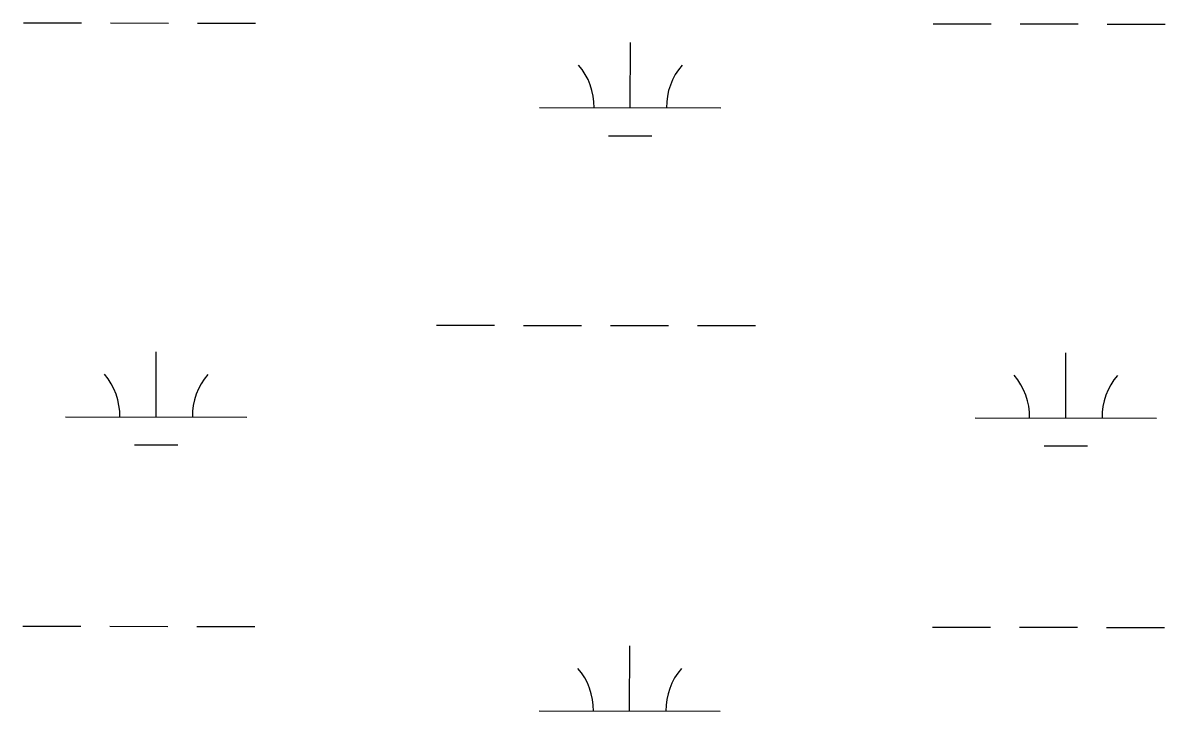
# Model space of a CAD drawing. Extents: x 3148686 to 3186545, y 916144 to 941516.
# Drawn here: x 3162048 to 3162678, y 925580 to 925960 of the extents above; entities that cross this region are included whole.
import ezdxf

# ---------------------------------------------------------------- set-up
doc = ezdxf.new("R2010")
doc.units = 0
doc.layers.add('V-WETL-SWMP', color=7, linetype='Continuous')

msp = doc.modelspace()

# ---------------------------------------------------------------- linework, layer by layer
at = {"layer": 'V-WETL-SWMP'}
for p, q in [((3162048.1, 925959.65), (3162080.1, 925959.62)), ((3162096.1, 925959.6), (3162128.1, 925959.57)), ((3162144.1, 925959.55), (3162176.1, 925959.52)), ((3162550.01, 925959.12), (3162582.01, 925959.09)), ((3162598.01, 925959.07), (3162630.01, 925959.04)), ((3162646.01, 925959.02), (3162678.01, 925958.99)), ((3162382.9, 925912.87), (3162382.94, 925948.87)), ((3162332.9, 925912.92), (3162432.9, 925912.82)), ((3162370.88, 925897.45), (3162394.88, 925897.43)), ((3162275.93, 925792.91), (3162307.93, 925792.88)), ((3162323.93, 925792.86), (3162355.93, 925792.83)), ((3162371.93, 925792.81), (3162403.93, 925792.78)), ((3162419.93, 925792.76), (3162451.93, 925792.73)), ((3162121.28, 925742.33), (3162121.32, 925778.33)), ((3162623.19, 925741.8), (3162623.23, 925777.8)), ((3162071.28, 925742.39), (3162171.28, 925742.28)), ((3162573.19, 925741.86), (3162673.19, 925741.75)), ((3162109.27, 925726.91), (3162133.27, 925726.89)), ((3162611.17, 925726.39), (3162635.17, 925726.36)), ((3162047.75, 925626.98), (3162079.75, 925626.94)), ((3162095.75, 925626.93), (3162127.75, 925626.89)), ((3162143.75, 925626.88), (3162175.75, 925626.84)), ((3162549.66, 925626.45), (3162581.66, 925626.42)), ((3162597.66, 925626.4), (3162629.66, 925626.37)), ((3162645.66, 925626.35), (3162677.66, 925626.31)), ((3162382.55, 925580.2), (3162382.59, 925616.2)), ((3162332.55, 925580.25), (3162432.55, 925580.14))]:
    msp.add_line(p, q, dxfattribs=at)
for centre, start, end in [((3162327.66, 925913.4), 359.16781, 40.71147), ((3162438.14, 925913.29), 139.1678, 180.71146), ((3162066.04, 925742.87), 359.16781, 40.71147), ((3162176.53, 925742.75), 139.1678, 180.71146), ((3162567.95, 925742.34), 359.16781, 40.71147), ((3162678.43, 925742.22), 139.1678, 180.71146), ((3162327.31, 925580.73), 359.16781, 40.71147), ((3162437.79, 925580.61), 139.1678, 180.71146)]:
    msp.add_arc(centre, 35.25, start, end, dxfattribs=at)

doc.saveas('drawing.dxf')
